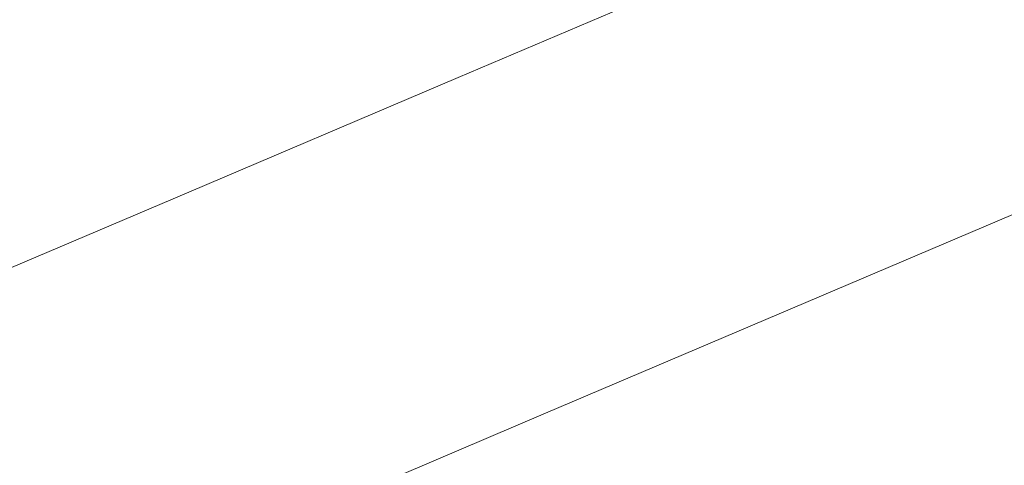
# Model space of a CAD drawing. Extents: x 1620613 to 1693141, y 557269 to 607790.
# Tile 661 of 1056: x 1620823.85 to 1620827.01, y 607315.32 to 607316.75. Entities that reach past the tile are written whole.
import ezdxf

# ---------------------------------------------------------------- set-up
doc = ezdxf.new("R2010")
doc.units = 0
doc.header["$LTSCALE"] = 10
doc.header["$MEASUREMENT"] = 0
for name, pattern in [('DGN Style 2', [7.346996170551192, 4.408197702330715, -2.938798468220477]), ('DGN Style 3', [10.28579463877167, 7.346996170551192, -2.938798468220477]), ('DGN Style 5', [5.142897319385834, 2.204098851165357, -2.938798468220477])]:
    doc.linetypes.add(name, pattern=pattern)
for name, color, linetype, lineweight in [('DT_X_Contour_Minor', 136, 'DGN Style 3', 0), ('PV_X_Driveway', 7, 'DGN Style 5', 0), ('SV_X_Top_of_Bank', 97, 'DGN Style 2', 0)]:
    doc.layers.add(name, color=color, linetype=linetype, lineweight=lineweight)

# ---------------------------------------------------------------- blocks, each defined once
blk = doc.blocks.new('*U1004')
at = {"layer": 'DT_X_Contour_Minor', "transparency": 33554559, "flags": 128}
for points, elevation in [([(-26.4221577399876, 51.95833175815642), (-27.71982852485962, 51.03469212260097), (-27.97437398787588, 50.85364810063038), (-28.18186575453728, 50.70636159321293), (-28.34230382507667, 50.59283259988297), (-28.4556881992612, 50.51306112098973), (-28.69530826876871, 50.34534719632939), (-28.85981133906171, 50.20753661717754), (-29.17360549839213, 49.91989032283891), (-29.63669074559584, 49.48240831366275), (-30.24906708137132, 48.8950905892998), (-32.08112542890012, 47.12912903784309), (-32.72328845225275, 46.49489483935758), (-33.27573376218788, 45.91666340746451), (-33.73846135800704, 45.39443474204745), (-34.11147124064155, 44.92820884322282), (-34.98654064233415, 43.75961013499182), (-35.37127004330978, 43.30610329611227), (-35.86915619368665, 42.82203181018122), (-36.48019909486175, 42.30739567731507), (-37.20439874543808, 41.76219489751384), (-39.28647348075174, 40.2675732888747), (-39.98611710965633, 39.74158006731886), (-40.52349194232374, 39.28456660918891), (-40.89859798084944, 38.89653291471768), (-41.11143522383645, 38.57747898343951), (-41.46264281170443, 37.81864151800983), (-41.56407973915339, 37.53517833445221), (-41.60498482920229, 37.25391688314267), (-41.58535808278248, 36.97485716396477), (-41.50519949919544, 36.69799917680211), (-40.98988515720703, 35.41113261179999), (-41.36458870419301, 35.2114997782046), (-41.40116681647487, 35.18857666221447), (-41.35031391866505, 35.20536424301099), (-41.21203001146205, 35.26186252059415), (-40.98631509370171, 35.35807149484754), (-40.26783396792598, 35.66757635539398), (-40.02239461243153, 35.74966068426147), (-39.8249373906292, 35.76378502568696), (-39.6754623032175, 35.70994937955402), (-39.57396934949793, 35.58815374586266), (-39.36729765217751, 35.17275207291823), (-39.29846415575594, 35.03223562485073), (-39.24696743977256, 34.92223753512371), (-39.21280750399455, 34.84275780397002), (-39.19598434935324, 34.79379643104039), (-39.17423830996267, 34.70392391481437), (-39.19917079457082, 34.65937235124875), (-39.29027777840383, 34.59312204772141), (-39.44755926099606, 34.50517300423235), (-39.67101524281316, 34.39552522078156), (-40.35513052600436, 34.07419947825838), (-40.58325396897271, 33.96678022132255), (-40.75453783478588, 33.8855167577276), (-40.86898212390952, 33.83040908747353), (-40.92658683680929, 33.80145721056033), (-41.00441330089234, 33.7591265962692), (-41.04055930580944, 33.73462800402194), (-41.09062747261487, 33.69288018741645), (-41.15461780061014, 33.63388314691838), (-41.2325302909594, 33.55763688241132), (-41.45885981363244, 33.33131454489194), (-41.55081032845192, 33.24771939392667), (-41.65691473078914, 33.16667569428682), (-41.77717302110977, 33.08818344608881), (-41.91158519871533, 33.01224264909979), (-42.28888952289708, 32.81313579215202), (-42.41095057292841, 32.74687478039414), (-42.49415548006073, 32.69742188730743), (-42.53850424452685, 32.66477711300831), (-42.54399686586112, 32.64894045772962), (-42.50683566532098, 32.62912020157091), (-42.53423417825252, 32.60898901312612), (-42.64430061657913, 32.56346063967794), (-42.83703498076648, 32.49253508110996), (-43.11243727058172, 32.39621233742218), (-43.95706727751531, 32.10548877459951), (-44.25215094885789, 32.00285932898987), (-44.50392945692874, 31.91301366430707), (-44.71240280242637, 31.83595178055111), (-44.8775709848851, 31.77167367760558), (-45.26027925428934, 31.61731044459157), (-45.38764896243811, 31.56564027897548), (-45.48272688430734, 31.5264022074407), (-45.54551302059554, 31.49959622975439), (-45.5760073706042, 31.48522234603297), (-45.61426992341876, 31.46346811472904), (-45.66447487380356, 31.43806682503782), (-45.78639281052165, 31.37817862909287), (-45.98002373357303, 31.28380352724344), (-46.24536764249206, 31.15494151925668), (-47.04856871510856, 30.7653269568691), (-47.38836151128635, 30.6047740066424), (-47.80533909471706, 30.41532607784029), (-48.29950146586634, 30.19698317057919), (-48.87084862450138, 29.94974528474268), (-50.49735409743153, 29.25191761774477), (-51.13303793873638, 28.97905882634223), (-51.8202103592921, 28.68385320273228), (-52.55887135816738, 28.3663007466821), (-53.3490209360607, 28.02640145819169), (-55.52473791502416, 27.09020757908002), (-56.49371372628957, 26.66848666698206), (-57.76885342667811, 26.10546933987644), (-59.35015701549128, 25.40115559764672), (-61.23762449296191, 24.55554544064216), (-66.6790896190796, 22.11218980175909), (-68.57485017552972, 21.26142299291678), (-70.18103300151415, 20.54163929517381), (-71.49763809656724, 19.95283870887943), (-72.52466546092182, 19.49502123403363), (-74.8773014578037, 18.44881878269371), (-75.91999211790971, 17.98397094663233), (-77.28358709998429, 17.37407927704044), (-78.96808640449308, 16.61914377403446), (-80.97349003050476, 15.71916443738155), (-86.74910546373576, 13.12582776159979), (-88.72374219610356, 12.23877836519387), (-90.31594081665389, 11.52263268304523), (-91.52570132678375, 10.97739071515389), (-92.3530237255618, 10.60305246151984), (-94.04929930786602, 9.832688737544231), (-94.68466071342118, 9.54443124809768), (-95.31853824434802, 9.257431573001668), (-95.95093189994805, 8.971689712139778), (-96.58184168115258, 8.687205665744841), (-98.26228926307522, 7.930258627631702), (-98.89682115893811, 7.644555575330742), (-99.54008116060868, 7.355156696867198), (-100.1920692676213, 7.06206199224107), (-100.8527854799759, 6.765271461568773), (-102.6263328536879, 5.968902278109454), (-103.2449727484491, 5.690073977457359), (-103.7707319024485, 5.450865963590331), (-104.2036103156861, 5.251278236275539), (-104.5436079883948, 5.091310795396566), (-105.3264274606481, 4.717558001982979), (-105.6287788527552, 4.573821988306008), (-105.9487184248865, 4.422928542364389), (-106.2862461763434, 4.264877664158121), (-106.6413621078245, 4.099669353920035), (-107.6117888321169, 3.649570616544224), (-107.9746458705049, 3.481720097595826), (-108.3353969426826, 3.315742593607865), (-108.6940420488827, 3.151638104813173), (-109.0505811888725, 2.989406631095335), (-109.9985442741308, 2.55928672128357), (-110.3086120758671, 2.420033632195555), (-110.5278431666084, 2.324864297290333), (-110.6562375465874, 2.273778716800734), (-110.6937952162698, 2.266776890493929), (-110.6728333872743, 2.306883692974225), (-110.6862926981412, 2.310373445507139), (-110.7423920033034, 2.290762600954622), (-110.8411313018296, 2.24805115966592), (-110.9825105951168, 2.182239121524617), (-111.4163753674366, 1.975939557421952), (-111.5617474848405, 1.90787255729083), (-111.6724652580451, 1.858396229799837), (-111.7485286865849, 1.827510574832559), (-111.7899377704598, 1.815215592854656), (-111.8541562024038, 1.807216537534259), (-111.8952114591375, 1.794595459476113), (-111.9702134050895, 1.76273151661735), (-112.0791620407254, 1.71162470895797), (-112.2220573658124, 1.641275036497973), (-112.6483738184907, 1.428018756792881), (-112.8175543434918, 1.34328058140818), (-113.0053585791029, 1.249008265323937), (-113.2117865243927, 1.145201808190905), (-113.4368381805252, 1.031861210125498), (-114.0618075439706, 0.7169074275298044), (-114.2700324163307, 0.618599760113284), (-114.4259800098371, 0.5598920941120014), (-114.5296503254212, 0.5407844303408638), (-114.5810433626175, 0.5612767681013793), (-114.6483884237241, 0.6687230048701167), (-114.6723631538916, 0.7065127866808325), (-114.6937785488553, 0.7392974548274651), (-114.7126346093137, 0.7670770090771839), (-114.7289313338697, 0.7898514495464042), (-114.799010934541, 0.884453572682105), (-115.0863380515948, 0.9425401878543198), (-115.1710306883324, 0.9323459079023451), (-115.3019684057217, 0.8768688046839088), (-115.4791512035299, 0.7761088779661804), (-115.702579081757, 0.6300661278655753), (-116.3600468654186, 0.180241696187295), (-116.6101513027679, -0.01975269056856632), (-116.8673637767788, -0.2823675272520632), (-117.131684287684, -0.6076028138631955), (-117.4031128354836, -0.995458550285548), (-118.1363996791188, -2.11323444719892), (-118.4312717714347, -2.533009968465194), (-118.765922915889, -2.954004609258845), (-119.1403531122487, -3.376218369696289), (-119.5545623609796, -3.79965124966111), (-120.712159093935, -4.930431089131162), (-121.2576473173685, -5.398751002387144), (-122.025914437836, -5.955625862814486), (-123.0169604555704, -6.601055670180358), (-124.2307853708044, -7.33504042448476), (-127.7646903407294, -9.410406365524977), (-129.0504631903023, -10.16678530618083), (-130.2573530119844, -10.87939767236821), (-131.3853598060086, -11.54824346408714), (-132.4344835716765, -12.17332268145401), (-135.1269695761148, -13.78184516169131), (-136.0246570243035, -14.31878836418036), (-136.6983548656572, -14.72322611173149), (-137.1480630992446, -14.99515840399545), (-137.3737817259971, -15.13458524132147), (-137.677045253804, -15.32971620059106), (-137.9974270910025, -15.53586171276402), (-138.7311249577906, -16.00795002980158), (-139.8781388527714, -16.74598115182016), (-141.4384687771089, -17.74995507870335), (-146.1504366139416, -20.78180929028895), (-147.8899061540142, -21.88109677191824), (-149.5743388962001, -22.90506855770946), (-151.2037348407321, -23.85372464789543), (-152.7780939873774, -24.72706504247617), (-156.9030026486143, -26.95555183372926), (-158.2580997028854, -27.68774060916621), (-159.2297093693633, -28.21294184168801), (-159.8178316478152, -28.53115553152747), (-160.0224665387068, -28.64238167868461), (-160.0568430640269, -28.66300134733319), (-160.0893978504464, -28.68125328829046), (-160.1612798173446, -28.72054435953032), (-160.2724889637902, -28.78087456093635), (-160.4230252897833, -28.8622438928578), (-160.8768917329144, -29.10728095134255), (-161.2334875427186, -29.31818412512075), (-161.9628751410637, -29.7671158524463), (-163.0650545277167, -30.45407613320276), (-164.540025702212, -31.3790649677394), (-168.9703378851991, -34.16307326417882), (-170.4930653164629, -35.11789278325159), (-171.7385134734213, -35.89434511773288), (-172.7066823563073, -36.49243026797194), (-173.3975719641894, -36.91214823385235), (-174.8702385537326, -37.79357323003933), (-175.577311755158, -38.18167739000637), (-176.5940314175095, -38.68492112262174), (-177.9203975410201, -39.30330442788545), (-179.5564101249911, -40.0368273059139), (-184.331972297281, -42.14640774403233), (-185.9600141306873, -42.86267835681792), (-187.2624680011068, -43.4293048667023), (-188.2393339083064, -43.84628727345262), (-188.890611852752, -44.11362557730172), (-190.1932357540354, -44.62700225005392), (-190.8766222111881, -44.90431178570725), (-191.9498136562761, -45.35120788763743), (-193.4128100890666, -45.9676905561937), (-195.265611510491, -46.75375979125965), (-200.7261552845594, -49.0760598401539), (-202.5265453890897, -49.8416973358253), (-203.8323078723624, -50.39688478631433), (-204.6434427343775, -50.74162219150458), (-204.9599499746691, -50.87590955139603), (-205.1444657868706, -50.9534091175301), (-205.4094279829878, -51.06469744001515), (-206.0659277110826, -51.34043773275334), (-207.1139649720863, -51.78062999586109), (-208.5535397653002, -52.38527422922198), (-212.9144559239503, -54.21692814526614), (-214.4953707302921, -54.87517555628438), (-215.9674280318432, -55.47617735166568), (-217.3306278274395, -56.01993353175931), (-218.5849701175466, -56.50644409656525), (-221.7847395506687, -57.72747811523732), (-222.8509311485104, -58.13458622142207), (-223.6496788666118, -58.44013502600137), (-224.1809827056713, -58.64412452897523), (-224.4448426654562, -58.74655473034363), (-224.7918773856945, -58.88428953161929), (-225.0772514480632, -58.99538952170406), (-225.673097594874, -59.22538839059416), (-226.5794158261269, -59.57428613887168), (-227.796206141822, -60.04208276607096), (-231.4549430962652, -61.44807227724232), (-232.9376689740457, -62.02218422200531), (-234.6417938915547, -62.69002792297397), (-236.5673178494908, -63.4516033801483), (-238.7142408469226, -64.3069105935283), (-244.7345675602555, -66.71270550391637), (-246.739514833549, -67.51349833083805), (-248.2391116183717, -68.111530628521), (-249.2333579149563, -68.50680239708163), (-249.72225372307, -68.69931363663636), (-250.3521752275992, -68.94232956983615), (-250.7275681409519, -69.0684500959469), (-251.3813057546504, -69.26454972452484), (-252.313388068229, -69.53062845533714), (-253.523815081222, -69.86668628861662), (-257.1227467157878, -70.85614598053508), (-258.6074759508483, -71.22436795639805), (-260.3624649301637, -71.58693911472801), (-262.3877136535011, -71.94385945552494), (-264.6832221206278, -72.2951289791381), (-271.1649243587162, -73.22431328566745), (-272.2743608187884, -73.87685941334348), (-270.7413935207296, -75.13760956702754), (-266.5660224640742, -77.00656374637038), (-259.7482476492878, -79.48372195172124), (-238.0443097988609, -86.90041586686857), (-230.9031500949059, -89.32110521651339), (-225.7576243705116, -91.02065282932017), (-222.6077326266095, -91.99905870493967), (-221.453474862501, -92.2563228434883), (-221.0362994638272, -91.98083823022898), (-220.7937196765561, -91.94951449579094), (-220.3788618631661, -92.06215675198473), (-219.7917260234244, -92.31876499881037), (-219.0323121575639, -92.71933923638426), (-216.7775044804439, -93.9794918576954), (-215.9991035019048, -94.38683808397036), (-215.3550063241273, -94.66376229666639), (-214.8452129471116, -94.81026449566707), (-214.4697233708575, -94.82634468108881), (-213.0308142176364, -94.59706751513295), (-209.0644522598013, -93.2959824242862), (-208.0970566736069, -93.20292095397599), (-206.8947393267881, -93.48134443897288), (-205.4575002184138, -94.13125287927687), (-203.7853393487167, -95.15264627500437), (-199.0130146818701, -98.3716752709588), (-197.5992905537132, -99.25004037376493), (-196.9373616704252, -99.47086393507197), (-197.0272280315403, -99.03414595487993), (-197.8688896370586, -97.93988643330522), (-201.1157142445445, -94.14513898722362), (-202.1445991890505, -92.86694454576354), (-202.7961355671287, -91.87842180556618), (-203.0703233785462, -91.1795707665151), (-202.9671626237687, -90.77039142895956), (-201.6052657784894, -89.53678849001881), (-196.2946542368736, -87.53550001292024), (-195.1693159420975, -87.08935588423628), (-194.06927743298, -86.60861856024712), (-192.994538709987, -86.09328804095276), (-191.9450997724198, -85.54336432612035), (-189.1803289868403, -84.0307768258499), (-188.1064418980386, -83.47586562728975), (-186.9583587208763, -82.94557265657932), (-185.7360794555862, -82.43989791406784), (-184.4396041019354, -81.9588413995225), (-180.8834083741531, -80.70884833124), (-179.6824118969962, -80.28517202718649), (-178.7465692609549, -79.95163791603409), (-178.0758804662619, -79.70824599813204), (-177.6703455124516, -79.55499627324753), (-176.9424574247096, -79.26651993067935), (-176.675729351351, -79.16141957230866), (-176.4214611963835, -79.06247575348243), (-176.1796529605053, -78.96968847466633), (-175.9503046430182, -78.88305773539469), (-175.3553223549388, -78.6602511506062), (-174.762106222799, -78.4298333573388), (-173.4286945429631, -77.90568491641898), (-171.3550873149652, -77.08780582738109), (-168.5412845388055, -75.9761960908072), (-160.0508830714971, -72.6202625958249), (-157.2561313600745, -71.51578799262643), (-155.2396773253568, -70.71931430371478), (-154.001520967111, -70.2308415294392), (-153.5416622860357, -70.0503696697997), (-153.3531027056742, -69.97977926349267), (-153.2682810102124, -69.9421778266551), (-153.155235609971, -69.88231632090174), (-153.0139665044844, -69.800194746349), (-152.8444736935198, -69.69581310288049), (-152.3548612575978, -69.38778196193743), (-152.1645990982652, -69.27370018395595), (-151.9610219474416, -69.16247820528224), (-151.74412980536, -69.05411602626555), (-151.5139226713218, -68.94861364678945), (-150.8822836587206, -68.6710870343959), (-150.2915771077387, -68.4260573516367), (-148.9931867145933, -67.89911326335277), (-146.9871124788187, -67.09025476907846), (-144.2733544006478, -65.99948186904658), (-136.0930877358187, -62.71486826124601), (-133.3686395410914, -61.62607873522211), (-131.3304949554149, -60.82317036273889), (-129.9786539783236, -60.30614314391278), (-129.313116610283, -60.07499707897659), (-128.4534217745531, -59.83978244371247), (-128.1407040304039, -59.72982814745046), (-127.8473219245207, -59.57637623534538), (-127.573275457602, -59.3794267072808), (-127.3185646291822, -59.13897956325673), (-126.1750305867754, -57.91539845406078), (-125.6638016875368, -57.54778814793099), (-125.5201019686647, -57.45771540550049), (-125.3081009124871, -57.34504445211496), (-125.027798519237, -57.20977528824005), (-124.67919478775, -57.05190791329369), (-123.658516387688, -56.60079729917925), (-123.3162236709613, -56.45018668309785), (-123.0548543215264, -56.33668779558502), (-122.8744083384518, -56.26030063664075), (-122.774885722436, -56.22102520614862), (-122.6173899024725, -56.16577302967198), (-122.578404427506, -56.13100091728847), (-122.5795698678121, -56.06812371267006), (-122.6208862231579, -55.97714141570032), (-122.702353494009, -55.85805402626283), (-123.176219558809, -55.23673432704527), (-123.2689925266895, -55.26020671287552), (-123.27880088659, -55.26118479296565), (-123.2684661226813, -55.25405943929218), (-123.2379882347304, -55.2388306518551), (-123.1873672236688, -55.21549843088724), (-123.0255203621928, -55.14247459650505), (-122.9375661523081, -55.10604744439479), (-122.7950886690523, -55.05153386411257), (-122.5980879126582, -54.97893385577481), (-122.3465638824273, -54.88824741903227), (-121.6031354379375, -54.62230168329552), (-121.3172286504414, -54.51236278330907), (-121.0170796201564, -54.38200538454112), (-120.7026883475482, -54.2312294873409), (-120.3740548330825, -54.06003509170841), (-119.4787091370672, -53.57629203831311), (-119.1806481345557, -53.41567858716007), (-118.9579743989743, -53.29664552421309), (-118.8106879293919, -53.2191928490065), (-118.7387887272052, -53.18332056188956), (-118.6475738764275, -53.14310164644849), (-118.5940182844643, -53.11962995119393), (-118.5017626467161, -53.07937905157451), (-118.370806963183, -53.02234894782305), (-118.2011512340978, -52.94853963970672), (-117.697135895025, -52.72934254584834), (-117.5315163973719, -52.65704004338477), (-117.4126694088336, -52.60453035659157), (-117.3405949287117, -52.57181348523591), (-117.3152929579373, -52.5588894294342), (-117.3101843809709, -52.55081570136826), (-117.2631252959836, -52.52895948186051), (-117.1257794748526, -52.46944611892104), (-116.8981469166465, -52.37227561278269), (-116.5802276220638, -52.23744796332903), (-115.6120605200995, -51.82769804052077), (-115.2194286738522, -51.65870471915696), (-114.7676584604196, -51.45903719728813), (-114.2567498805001, -51.22869547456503), (-113.6867029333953, -50.96767955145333), (-112.0877265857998, -50.23073815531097), (-111.4670962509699, -49.94613143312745), (-110.8044375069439, -49.64501731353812), (-110.0997503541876, -49.32739579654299), (-109.3530347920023, -48.99326688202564), (-107.3057554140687, -48.08024658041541), (-106.5441058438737, -47.74109617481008), (-105.794616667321, -47.40841018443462), (-105.0572878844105, -47.08218860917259), (-104.3321194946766, -46.76243144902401), (-102.4145509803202, -45.91836490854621), (-101.5012583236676, -45.51471419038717), (-100.1995567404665, -44.93681194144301), (-98.50944623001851, -44.18465816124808), (-96.43092679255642, -43.25825285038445), (-90.37032972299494, -40.55550331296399), (-88.25751306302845, -39.61251305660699), (-86.46451088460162, -38.81060444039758), (-84.9913231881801, -38.14977746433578), (-83.8379499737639, -37.63003212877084), (-81.18870737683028, -36.43215342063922), (-80.25277914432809, -36.00904832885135), (-79.43192639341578, -35.63814208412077), (-78.72614912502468, -35.31943468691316), (-78.13544733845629, -35.05292613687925), (-76.71367655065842, -34.4118351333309), (-75.96444420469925, -34.0753918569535), (-74.78307525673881, -33.54688028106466), (-73.16956970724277, -32.82630040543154), (-71.1239275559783, -31.91365223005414), (-65.0926996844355, -29.22383269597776), (-63.05558418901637, -28.31482348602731), (-61.46765860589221, -27.60516050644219), (-60.32892293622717, -27.09484375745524), (-59.63937717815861, -26.78387323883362), (-58.39950837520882, -26.22041349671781), (-57.97896558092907, -26.02894983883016), (-57.64723880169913, -25.8771536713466), (-57.40432803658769, -25.7650249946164), (-57.25023328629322, -25.69256380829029), (-56.95773530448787, -25.55222396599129), (-56.81331861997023, -25.48196517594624), (-56.59944205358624, -25.37644368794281), (-56.31610560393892, -25.23565950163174), (-55.96330927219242, -25.05961261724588), (-54.92990587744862, -24.54313732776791), (-54.55293985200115, -24.35628810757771), (-54.19709432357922, -24.18309691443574), (-53.86236929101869, -24.02356374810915), (-53.54876475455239, -23.87768860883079), (-52.74064665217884, -23.50689893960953), (-52.47525161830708, -23.38610528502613), (-52.28515509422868, -23.30181657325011), (-52.17035707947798, -23.25403280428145), (-52.13085757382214, -23.24275397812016), (-52.12592357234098, -23.26135036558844), (-52.10117963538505, -23.25621700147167), (-52.03064832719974, -23.22686961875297), (-51.91432964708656, -23.17330821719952), (-51.75222359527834, -23.09553279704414), (-51.25889096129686, -22.85584631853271), (-51.05811752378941, -22.75836918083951), (-50.82579668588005, -22.64570262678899), (-50.56192844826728, -22.51784665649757), (-50.2665128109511, -22.37480126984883), (-49.43667457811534, -21.97309435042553), (-49.17018562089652, -21.84487856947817), (-48.99309742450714, -21.7615114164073), (-48.90540998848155, -21.72299289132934), (-48.90712331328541, -21.72932299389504), (-49.03089319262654, -21.80600143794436), (-49.05063169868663, -21.82155339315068), (-49.01701980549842, -21.81070042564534), (-48.93005751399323, -21.77344253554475), (-48.7897448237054, -21.70977972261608), (-48.34444378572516, -21.50480565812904), (-48.17551681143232, -21.45221952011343), (-48.00271166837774, -21.44819165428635), (-47.82602835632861, -21.49272206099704), (-47.64546687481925, -21.58581074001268), (-46.7937975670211, -22.13352721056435), (-42.2364000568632, -18.93331495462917), (-41.3104534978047, -18.22286632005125), (-40.48578418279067, -17.46303995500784), (-39.76239211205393, -16.65383585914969), (-39.140277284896, -15.79525403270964), (-37.61634073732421, -13.43986552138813), (-37.04584322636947, -12.63717082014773), (-36.47730310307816, -11.99562810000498), (-35.91072036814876, -11.51523736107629), (-35.34609502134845, -11.19599860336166), (-33.84303728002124, -10.55956455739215), (-33.33886044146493, -10.34608286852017), (-32.95362323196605, -10.18296333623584), (-32.68732565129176, -10.07020596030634), (-32.53996769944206, -10.00781074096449), (-32.30559933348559, -9.908573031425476), (-31.90467404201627, -9.634235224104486), (-30.87767444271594, -8.885650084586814), (-29.22460053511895, -7.662817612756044), (-26.9454523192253, -5.96573780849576), (-20.03295799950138, -0.8078618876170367), (-17.72287080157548, 0.9096714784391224), (-15.97697994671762, 2.193864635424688), (-14.79528543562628, 3.044717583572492), (-14.17778726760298, 3.462230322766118), (-13.28338727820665, 3.997810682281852), (-12.96057946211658, 4.195819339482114), (-12.66295600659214, 4.388160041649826), (-12.39051691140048, 4.574832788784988), (-12.14326217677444, 4.75583758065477), (-11.51749536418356, 5.230959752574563), (-11.00479138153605, 5.565659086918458), (-9.93600454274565, 6.213415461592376), (-8.311134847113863, 7.174228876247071), (-6.130182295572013, 8.448099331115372), (0.4271349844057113, 12.26249659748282), (2.594258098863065, 13.52337980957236), (4.177639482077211, 14.44523149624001), (5.177279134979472, 15.02805165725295), (5.593177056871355, 15.27184029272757), (5.923915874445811, 15.46990128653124), (6.12780222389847, 15.59505155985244), (6.49140715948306, 15.82195663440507), (7.014730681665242, 16.15061651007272), (7.697772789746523, 16.58103118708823), (11.25797932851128, 18.82706088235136), (20.18971190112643, 20.77616461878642), (21.90178052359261, 21.057118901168), (23.21010100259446, 21.06465157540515), (24.11467333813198, 20.7987626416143), (24.61549753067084, 20.25945209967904), (26.01059809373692, 17.10468581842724)], 2.200041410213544), ([(-28.66335585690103, 51.7220972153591), (-29.30004596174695, 51.26892201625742), (-29.42493632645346, 51.18009445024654), (-29.52674023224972, 51.10782969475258), (-29.60545768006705, 51.05212774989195), (-29.66108866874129, 51.01298861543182), (-29.77865602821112, 50.93070133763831), (-29.85936793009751, 50.86308585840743), (-30.01332811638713, 50.72195487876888), (-30.24053658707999, 50.50730839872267), (-30.54099334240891, 50.21914641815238), (-31.4398757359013, 49.35269380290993), (-31.75494705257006, 49.04151269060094), (-32.02599920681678, 48.7578088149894), (-32.25303219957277, 48.50158217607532), (-32.43604603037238, 48.27283277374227), (-32.86539069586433, 47.69947068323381), (-33.16645912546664, 47.39634373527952), (-33.74765591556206, 46.91698445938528), (-34.60898106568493, 46.26139285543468), (-35.75043457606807, 45.42956892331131), (-39.16781508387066, 42.9763953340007), (-40.31616411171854, 42.11306466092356), (-41.19817581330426, 41.36295283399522), (-41.81385018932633, 40.72605985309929), (-42.16318723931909, 40.20238571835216), (-42.73963627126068, 38.95687982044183), (-42.90612817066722, 38.49162199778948), (-42.97326709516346, 38.02997795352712), (-42.94105304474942, 37.57194768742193), (-42.8094860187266, 37.1175311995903), (-41.96368295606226, 35.00535307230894), (-42.23085186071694, 34.86301205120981), (-42.26887846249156, 34.84078360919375), (-42.26845730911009, 34.83510157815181), (-42.22958840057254, 34.84596595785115), (-42.15227173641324, 34.87337674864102), (-41.70174920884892, 35.03990206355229), (-41.55750328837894, 34.74459908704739), (-41.52192420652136, 34.67397008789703), (-41.47700664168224, 34.58864150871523), (-41.4227505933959, 34.48861334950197), (-41.35915606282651, 34.37388561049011), (-41.04059179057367, 33.80419047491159), (-41.33739384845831, 33.50739783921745), (-41.41715527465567, 33.43902560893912), (-41.52923867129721, 33.36110576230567), (-41.67364403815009, 33.27363829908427), (-41.85037137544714, 33.17662321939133), (-42.36474023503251, 32.90518618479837), (-42.53114278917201, 32.8148543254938), (-42.64457380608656, 32.7474365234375), (-42.70503328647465, 32.70293277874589), (-42.71252122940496, 32.68134309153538), (-42.66186036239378, 32.65432266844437), (-42.67755569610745, 32.63433251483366), (-42.7626373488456, 32.59462737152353), (-42.91710532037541, 32.53520723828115), (-43.14095960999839, 32.45607211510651), (-43.83041947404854, 32.2187584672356), (-44.07882419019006, 32.13194548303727), (-44.30694344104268, 32.04949176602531), (-44.51477722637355, 31.9713973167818), (-44.70232554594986, 31.8976621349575), (-45.17540711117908, 31.70684733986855), (-45.33285409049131, 31.64297570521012), (-45.4503838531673, 31.59447189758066), (-45.52799640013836, 31.56133591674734), (-45.56569173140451, 31.54356776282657), (-45.61298965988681, 31.5166764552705), (-45.67505008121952, 31.48527686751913), (-45.82575790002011, 31.41124658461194), (-46.06511311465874, 31.29458560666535), (-46.39311572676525, 31.1352939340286), (-47.38598588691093, 30.65367521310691), (-47.77893061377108, 30.46683042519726), (-48.21311217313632, 30.26751010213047), (-48.68853056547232, 30.05571424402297), (-49.20518579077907, 29.83144285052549), (-50.63791550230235, 29.21675175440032), (-51.19786635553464, 28.97640033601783), (-51.80317163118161, 28.71636440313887), (-52.45383132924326, 28.4366439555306), (-53.14984545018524, 28.13723899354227), (-55.06635566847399, 27.31257974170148), (-55.97075848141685, 26.91826044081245), (-57.24658425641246, 26.35379697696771), (-58.89383299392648, 25.61918935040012), (-60.91250469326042, 24.71443756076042), (-66.79085984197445, 22.07490723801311), (-68.81696076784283, 21.16555793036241), (-70.48649718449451, 20.41715774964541), (-71.79946909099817, 19.8297066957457), (-72.75587648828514, 19.40320476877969), (-74.83087686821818, 18.4804651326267), (-75.80085483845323, 18.04787272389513), (-77.15453846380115, 17.44215022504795), (-78.89192774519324, 16.66329763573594), (-81.01302268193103, 15.71131495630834), (-87.18088338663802, 12.94185435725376), (-89.27493008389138, 12.00123585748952), (-90.93117464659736, 11.25647580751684), (-92.14961707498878, 10.70757420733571), (-92.93025736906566, 10.35453105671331), (-94.42822864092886, 9.674227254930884), (-94.98931266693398, 9.419668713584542), (-95.5490862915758, 9.16622094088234), (-96.10754951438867, 8.913883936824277), (-96.66470233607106, 8.662657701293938), (-98.14869599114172, 7.994202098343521), (-98.72580298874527, 7.734375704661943), (-99.34412873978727, 7.456238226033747), (-100.0036732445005, 7.159789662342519), (-100.7044365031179, 6.845030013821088), (-102.6280968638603, 5.981256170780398), (-103.2917161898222, 5.682352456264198), (-103.8398288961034, 5.433471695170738), (-104.2724349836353, 5.234613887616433), (-104.5895344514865, 5.085779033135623), (-105.281124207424, 4.755583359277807), (-105.5584339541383, 4.62387002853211), (-105.871670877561, 4.476376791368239), (-106.2208349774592, 4.313103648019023), (-106.6059262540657, 4.134050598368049), (-107.6807392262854, 3.635535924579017), (-108.0726961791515, 3.454136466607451), (-108.4424573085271, 3.283824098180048), (-108.7900226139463, 3.124598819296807), (-109.1153920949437, 2.976460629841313), (-109.9534496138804, 2.596208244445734), (-110.2272938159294, 2.473625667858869), (-110.4202832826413, 2.391067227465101), (-110.5324180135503, 2.348532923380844), (-110.5636980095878, 2.346022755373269), (-110.5393050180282, 2.392694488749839), (-110.5549674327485, 2.396755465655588), (-110.6202494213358, 2.37393459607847), (-110.7351509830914, 2.324231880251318), (-110.8996721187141, 2.247647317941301), (-111.4045545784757, 2.007579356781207), (-111.5737221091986, 1.9283707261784), (-111.7025628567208, 1.870795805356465), (-111.7910768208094, 1.834854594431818), (-111.8392640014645, 1.820547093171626), (-111.9139941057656, 1.811238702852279), (-111.961769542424, 1.796551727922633), (-112.049048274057, 1.759472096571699), (-112.1758303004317, 1.699999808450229), (-112.342115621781, 1.618134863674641), (-112.8382142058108, 1.369971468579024), (-113.0243978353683, 1.276749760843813), (-113.2108747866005, 1.183207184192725), (-113.3976450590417, 1.089343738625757), (-113.5847086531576, 0.9951594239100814), (-114.0839359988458, 0.7435734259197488), (-114.2528334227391, 0.6691401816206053), (-114.3851051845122, 0.6345299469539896), (-114.4807512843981, 0.6397427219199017), (-114.539771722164, 0.6847785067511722), (-114.6483253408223, 0.8579712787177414), (-114.6869702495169, 0.918884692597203), (-114.7214897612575, 0.9717303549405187), (-114.7518838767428, 1.016508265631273), (-114.7781525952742, 1.053218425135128), (-114.8911140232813, 1.205707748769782), (-115.3542570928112, 1.299337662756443), (-115.490773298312, 1.282905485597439), (-115.7018320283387, 1.193481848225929), (-115.9874332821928, 1.031066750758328), (-116.3475770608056, 0.7956601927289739), (-117.4073505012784, 0.07058742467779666), (-117.7788057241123, -0.2034798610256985), (-118.0983413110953, -0.4818771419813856), (-118.3659572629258, -0.7646044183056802), (-118.5816535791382, -1.051661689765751), (-119.0876175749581, -1.822921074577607), (-119.2910777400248, -2.112563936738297), (-119.5219852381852, -2.403047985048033), (-119.7803400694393, -2.6943732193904), (-120.0661422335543, -2.986539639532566), (-120.8648777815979, -3.766771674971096), (-121.3225887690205, -4.137671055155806), (-122.0966700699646, -4.665195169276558), (-123.1871216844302, -5.349344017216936), (-124.5939436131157, -6.190117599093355), (-128.767295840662, -8.641013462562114), (-130.2369261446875, -9.505103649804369), (-131.5158028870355, -10.25920231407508), (-132.6039260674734, -10.90330945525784), (-133.501295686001, -11.43742507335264), (-135.6399432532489, -12.71507802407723), (-136.3582963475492, -13.14499497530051), (-136.909369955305, -13.47650611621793), (-137.2931640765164, -13.70961144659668), (-137.5096787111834, -13.84431096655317), (-137.8640117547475, -14.07230193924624), (-138.2383458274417, -14.31316231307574), (-139.0955982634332, -14.86475020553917), (-140.4357690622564, -15.72706561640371), (-142.2588582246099, -16.90010854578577), (-147.7643204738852, -20.44252638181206), (-149.7222287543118, -21.68669164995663), (-151.4668569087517, -22.7623740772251), (-152.9982049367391, -23.66957366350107), (-154.3162728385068, -24.40829040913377), (-157.5467470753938, -26.15355794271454), (-158.6090805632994, -26.72762390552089), (-159.3732253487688, -27.14087114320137), (-159.8391814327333, -27.39329965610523), (-160.0069488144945, -27.48490944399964), (-160.05674356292, -27.51477724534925), (-160.0897382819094, -27.53356989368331), (-160.1513763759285, -27.56754698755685), (-160.2416578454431, -27.6167085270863), (-160.3605826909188, -27.68105451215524), (-160.7159067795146, -27.87288973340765), (-160.9950793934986, -28.03800213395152), (-161.5661041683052, -28.38946291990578), (-162.4289811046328, -28.92727209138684), (-163.5837102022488, -29.65142964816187), (-167.0521240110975, -31.83098098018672), (-168.3330390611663, -32.63164036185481), (-169.5744738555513, -33.39895500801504), (-170.7764283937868, -34.13292491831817), (-171.9389026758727, -34.83355009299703), (-174.9861937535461, -36.65742424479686), (-176.1557057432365, -37.33081155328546), (-177.3787734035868, -37.98306786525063), (-178.6553967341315, -38.61419318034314), (-179.9855757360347, -39.22418749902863), (-183.604127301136, -40.82266435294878), (-184.953786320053, -41.41113715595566), (-186.2888497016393, -41.97769792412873), (-187.6093174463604, -42.52234665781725), (-188.9151895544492, -43.04508335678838), (-192.378054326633, -44.40983184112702), (-193.6907164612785, -44.93266471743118), (-195.0315542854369, -45.47760198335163), (-196.4005677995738, -46.04464363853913), (-197.7977570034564, -46.6337896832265), (-201.5611624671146, -48.23431832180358), (-202.8068933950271, -48.76405462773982), (-203.7215320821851, -49.15286706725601), (-204.3050785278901, -49.4007556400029), (-204.557532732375, -49.50772034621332), (-204.7892876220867, -49.60506107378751), (-205.122084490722, -49.7448410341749), (-205.9466589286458, -50.09117536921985), (-207.2630109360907, -50.64406407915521), (-209.0711405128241, -51.40350716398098), (-214.5485228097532, -53.70409455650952), (-216.4640158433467, -54.50409027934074), (-218.1024582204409, -55.17863690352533), (-219.4638499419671, -55.72773442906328), (-220.5481910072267, -56.15138285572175), (-223.0703663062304, -57.11384652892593), (-223.9168219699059, -57.43714301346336), (-224.5645574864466, -57.68518471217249), (-225.0135728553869, -57.85797162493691), (-225.2638680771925, -57.95550375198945), (-225.6663618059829, -58.11524970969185), (-225.9325421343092, -58.21920330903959), (-226.429212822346, -58.41125463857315), (-227.1563738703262, -58.69140369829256), (-228.1140252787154, -59.05965048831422), (-230.9750828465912, -60.15910556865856), (-232.2341146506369, -60.64783893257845), (-233.8654168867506, -61.28944771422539), (-235.8689895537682, -62.08393191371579), (-238.244832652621, -63.03129153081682), (-245.0767748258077, -65.76141773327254), (-247.3358571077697, -66.66393429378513), (-248.9891473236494, -67.32388932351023), (-250.0366454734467, -67.74128282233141), (-250.4783515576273, -67.9161147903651), (-250.8485116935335, -68.05891799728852), (-251.1604747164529, -68.15815091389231), (-251.8187436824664, -68.34874725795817), (-252.8233185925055, -68.63070702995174), (-254.1741994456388, -69.00403022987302), (-258.2382896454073, -70.1213766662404), (-259.91491875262, -70.53719098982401), (-261.8967384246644, -70.9466241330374), (-264.1837486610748, -71.34967609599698), (-266.7759494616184, -71.74634687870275), (-274.0954056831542, -72.79562739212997), (-275.3482357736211, -73.53251449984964), (-273.6171338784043, -74.9562154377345), (-268.9020999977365, -77.06673020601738), (-261.203134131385, -79.86405880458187), (-236.6939825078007, -88.23935350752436), (-228.6428515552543, -90.981510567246), (-222.8713224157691, -92.92651071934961), (-219.3793950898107, -94.07435396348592), (-218.1670695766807, -94.42504030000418), (-217.9736706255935, -94.29732798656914), (-217.8612127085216, -94.28280657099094), (-217.6688881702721, -94.33502655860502), (-217.3966970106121, -94.45398794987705), (-217.0446392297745, -94.63969074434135), (-215.9993296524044, -95.22388673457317), (-215.6384696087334, -95.41272896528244), (-215.3398716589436, -95.54110866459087), (-215.1035358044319, -95.60902583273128), (-214.9294620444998, -95.61648046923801), (-214.2623960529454, -95.51018953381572), (-212.4236245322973, -94.90701760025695), (-211.3693692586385, -95.27248518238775), (-208.9946483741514, -96.62739018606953), (-205.2994618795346, -98.9717326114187), (-200.2838097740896, -102.305512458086), (-185.1481166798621, -112.5148419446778), (-180.6644119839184, -115.3006257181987), (-178.5650677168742, -116.0009799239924), (-178.8500838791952, -114.6159045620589), (-181.5194604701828, -111.1453996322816), (-191.8169452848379, -99.1101470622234), (-195.1750249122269, -95.14225500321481), (-197.5261501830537, -92.26501825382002), (-198.8703210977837, -90.47843681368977), (-199.2075376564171, -89.7825106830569), (-198.4316547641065, -89.0797177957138), (-195.4061593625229, -87.93956867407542), (-194.7024538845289, -87.65115346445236), (-193.8879783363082, -87.27454317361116), (-192.9627327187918, -86.8097378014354), (-191.9267170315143, -86.25673734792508), (-189.0163151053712, -84.6644760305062), (-187.885862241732, -84.08033551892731), (-186.6773050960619, -83.52210997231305), (-185.3906436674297, -82.98979939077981), (-184.0258779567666, -82.48340377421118), (-180.2823636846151, -81.167568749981), (-179.0181060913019, -80.7215757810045), (-178.0329690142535, -80.37047314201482), (-177.3269524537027, -80.11426083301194), (-176.9000564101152, -79.95293885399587), (-176.1338276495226, -79.64926735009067), (-175.8762315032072, -79.54731187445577), (-175.6781146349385, -79.46919907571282), (-175.5394770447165, -79.4149289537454), (-175.4603187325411, -79.3845015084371), (-175.3285356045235, -79.33515189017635), (-174.8662217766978, -79.15331559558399), (-173.5781176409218, -78.64481892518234), (-171.4642231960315, -77.80966187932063), (-168.5245384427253, -76.64784445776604), (-159.584325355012, -73.11411749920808), (-156.6458573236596, -71.9527562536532), (-154.5356130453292, -71.11896773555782), (-153.2535925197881, -70.61275194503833), (-152.7997957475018, -70.43410888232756), (-152.6939693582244, -70.39449101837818), (-152.6463643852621, -70.37338774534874), (-152.5829192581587, -70.33979132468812), (-152.503633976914, -70.2937017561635), (-152.408508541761, -70.23511903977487), (-152.1337205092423, -70.06224093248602), (-152.0269385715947, -69.99821415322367), (-151.9126837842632, -69.93579239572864), (-151.7909561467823, -69.87497566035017), (-151.6617556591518, -69.81576394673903), (-151.307257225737, -69.6600060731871), (-150.7865892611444, -69.44654054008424), (-149.4904591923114, -68.92296234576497), (-147.4188670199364, -68.08927149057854), (-144.5718127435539, -66.94546797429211), (-135.9457185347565, -63.48184171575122), (-133.0872926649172, -62.33768157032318), (-130.9815857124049, -61.50292082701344), (-129.6285976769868, -60.97755948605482), (-129.0283285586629, -60.76159754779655), (-128.4312361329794, -60.59823158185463), (-128.1976767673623, -60.5043540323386), (-127.9448179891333, -60.34524585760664), (-127.6726597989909, -60.12090705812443), (-127.3812021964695, -59.83133763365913), (-125.9760347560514, -58.32780886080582), (-125.8161657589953, -58.21285156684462), (-125.7512496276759, -58.17585428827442), (-125.6250165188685, -58.1141298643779), (-125.4374664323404, -58.02767829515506), (-125.1885993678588, -57.91649958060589), (-124.4431978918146, -57.58705348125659), (-124.1611560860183, -57.4587819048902), (-123.8740817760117, -57.32105175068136), (-123.5819749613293, -57.17386301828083), (-123.2848356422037, -57.01721570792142), (-122.485754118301, -56.5868781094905), (-122.2091005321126, -56.43948820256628), (-121.978450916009, -56.32007168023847), (-121.7938052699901, -56.2286285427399), (-121.6551635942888, -56.16515879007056), (-121.1155117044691, -55.93423784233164), (-120.8633052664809, -55.59544713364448), (-120.8215244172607, -55.51844386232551), (-120.8042703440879, -55.43263006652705), (-120.8115430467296, -55.33800574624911), (-120.843342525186, -55.23457090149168), (-120.9608435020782, -54.94699728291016), (-121.000999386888, -54.84809745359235), (-121.0333413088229, -54.767078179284), (-121.0578692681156, -54.70393946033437), (-121.0745832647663, -54.65868129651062), (-121.134349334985, -54.48919782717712), (-120.8391535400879, -54.3255671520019), (-120.7496332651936, -54.27642424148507), (-120.6075849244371, -54.19912294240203), (-120.4130085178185, -54.09366325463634), (-120.165904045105, -53.96004517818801), (-119.4369213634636, -53.56618578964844), (-119.1930260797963, -53.43487928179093), (-119.0080772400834, -53.33635429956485), (-118.8820748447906, -53.2706108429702), (-118.8150188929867, -53.23764891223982), (-118.7147982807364, -53.19345913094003), (-118.6559550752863, -53.16767004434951), (-118.5545909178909, -53.12344512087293), (-118.4107058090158, -53.06078436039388), (-118.2242997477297, -52.97968776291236), (-117.6705223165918, -52.73884905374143), (-117.4885509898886, -52.65940803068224), (-117.3579700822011, -52.60171399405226), (-117.278779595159, -52.56576694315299), (-117.2509795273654, -52.55156687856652), (-117.2453665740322, -52.54269602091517), (-117.2033268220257, -52.52277257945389), (-117.0814172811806, -52.4696553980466), (-116.879637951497, -52.38334447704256), (-116.597988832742, -52.26383981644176), (-115.7404314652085, -51.90090240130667), (-115.3795960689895, -51.74519667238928), (-114.9402579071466, -51.55028254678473), (-114.4224169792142, -51.316160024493), (-113.8260732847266, -51.04282910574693), (-112.1311530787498, -50.26166879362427), (-111.4732828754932, -49.95998472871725), (-110.7708624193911, -49.64080276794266), (-110.0238917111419, -49.30412291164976), (-109.2323707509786, -48.94994515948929), (-107.0622478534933, -47.98214062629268), (-106.2708308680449, -47.62965386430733), (-105.524172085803, -47.29804697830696), (-104.8222715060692, -46.98731996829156), (-104.1651291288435, -46.6974728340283), (-102.4724270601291, -45.95238697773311), (-101.6161663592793, -45.57374351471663), (-100.3169108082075, -44.99662751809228), (-98.57466040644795, -44.22103898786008), (-96.38941515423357, -43.2469779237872), (-89.97143468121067, -40.38485170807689), (-87.75575667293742, -39.39607936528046), (-85.9222080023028, -38.57635699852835), (-84.47078867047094, -37.92568460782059), (-83.4014986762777, -37.44406219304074), (-81.05956447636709, -36.38513572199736), (-80.23220259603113, -36.01111022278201), (-79.50656760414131, -35.68322857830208), (-78.88265950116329, -35.40149078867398), (-78.36047828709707, -35.16589685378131), (-77.10363090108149, -34.59917150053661), (-76.39172531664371, -34.27964198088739), (-75.1986441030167, -33.74609743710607), (-73.52438726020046, -32.99853786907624), (-71.36895478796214, -32.03696327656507), (-64.97956735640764, -29.18741099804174), (-62.83160034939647, -28.22902048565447), (-61.17973990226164, -27.49101315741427), (-60.02398601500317, -26.97338901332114), (-59.36433868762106, -26.67614805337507), (-58.26675456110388, -26.17734973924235), (-57.89447235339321, -26.00785803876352), (-57.60081382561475, -25.87348167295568), (-57.38577897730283, -25.77422064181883), (-57.24936780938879, -25.71007494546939), (-56.99043626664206, -25.58584020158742), (-56.85282068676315, -25.51876037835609), (-56.63417260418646, -25.41069696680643), (-56.33449201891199, -25.26164996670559), (-55.95377893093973, -25.07161937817), (-54.8305006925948, -24.51022635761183), (-54.42835901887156, -24.31061814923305), (-54.06439267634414, -24.13283828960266), (-53.73860166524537, -23.97688677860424), (-53.45098598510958, -23.84276361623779), (-52.73491127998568, -23.51420631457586), (-52.49968865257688, -23.40738071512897), (-52.33107679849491, -23.33332189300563), (-52.22907571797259, -23.2920298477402), (-52.19368541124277, -23.28350457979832), (-52.1881256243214, -23.30445956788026), (-52.1602433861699, -23.29867513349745), (-52.08076651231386, -23.26560558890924), (-51.94969500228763, -23.20525093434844), (-51.76702885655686, -23.11761116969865), (-51.21112628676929, -22.84752498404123), (-50.9964290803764, -22.74327124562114), (-50.76926438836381, -22.63307466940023), (-50.52963221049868, -22.5169352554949), (-50.27753254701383, -22.39485300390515), (-49.58864346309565, -22.06137654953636), (-49.37009269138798, -21.95659541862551), (-49.23110718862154, -21.89235936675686), (-49.17168695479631, -21.86866839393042), (-49.19183198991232, -21.88552250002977), (-49.35163910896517, -21.98452688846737), (-49.3771247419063, -22.00460700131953), (-49.33372630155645, -21.99059404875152), (-49.22144378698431, -21.94248803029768), (-49.04027719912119, -21.86028894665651), (-48.46532086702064, -21.59563396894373), (-48.25667408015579, -21.52164932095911), (-48.06195096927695, -21.49818661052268), (-47.88115153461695, -21.5252458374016), (-47.71427577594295, -21.6028270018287), (-47.28783865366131, -21.87707269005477), (-47.14352265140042, -21.97119530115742), (-47.03040248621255, -22.04787886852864), (-46.94847815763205, -22.10712339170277), (-46.89774966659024, -22.14892887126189), (-46.80406813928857, -22.23715809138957), (-46.77389289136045, -22.26847884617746), (-46.75362829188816, -22.29626919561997), (-46.74327434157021, -22.32052913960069), (-46.7428310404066, -22.34125867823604), (-46.76388714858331, -22.42975891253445), (-46.48259858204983, -22.47773711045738), (-46.3857663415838, -22.45273684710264), (-46.21582186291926, -22.35717397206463), (-45.97276514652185, -22.19104848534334), (-45.65659619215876, -21.95436038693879), (-44.71599599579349, -21.22910864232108), (-44.29573215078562, -20.9127490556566), (-43.74039076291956, -20.50760910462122), (-43.04997183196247, -20.01368878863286), (-42.22447535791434, -19.43098810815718), (-39.84304803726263, -17.75874580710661), (-39.00926831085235, -17.12909249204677), (-38.29399962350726, -16.49431427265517), (-37.6972419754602, -15.85441114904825), (-37.21899536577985, -15.20938312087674), (-36.10168579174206, -13.48247517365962), (-35.68341225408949, -12.89396085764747), (-35.26657382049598, -12.42359887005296), (-34.85117049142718, -12.07138921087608), (-34.4372022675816, -11.83733188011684), (-33.33520047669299, -11.37071543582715), (-32.96555148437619, -11.21419636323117), (-32.68310585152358, -11.09460147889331), (-32.48786357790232, -11.01193078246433), (-32.37982466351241, -10.96618427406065), (-32.20799203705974, -10.89342583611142), (-31.81004378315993, -10.61468690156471), (-30.74507349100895, -9.83303892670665), (-29.01308116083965, -8.548481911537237), (-26.61406679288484, -6.761015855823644), (-19.32733242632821, -1.323894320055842), (-16.91412359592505, 0.4734842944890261), (-15.13954787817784, 1.787778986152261), (-14.00360527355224, 2.618989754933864), (-13.50629578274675, 2.967116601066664), (-13.03164795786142, 3.251342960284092), (-12.84495030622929, 3.368106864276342), (-12.6408432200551, 3.505228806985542), (-12.41932669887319, 3.662708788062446), (-12.18040074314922, 3.840546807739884), (-11.520052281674, 4.341925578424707), (-11.00302574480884, 4.681154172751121), (-9.947207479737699, 5.322805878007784), (-8.352597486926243, 6.266880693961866), (-6.219195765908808, 7.513378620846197), (4.993859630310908, 14.0360228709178), (5.909814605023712, 14.30634518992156), (6.092026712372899, 14.36251355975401), (6.246110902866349, 14.41516624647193), (6.372067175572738, 14.46430325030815), (6.46989553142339, 14.50992457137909), (6.693267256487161, 14.62689385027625), (7.10172760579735, 14.73841521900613), (8.159579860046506, 14.98525236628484), (9.866824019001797, 15.36740529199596), (12.22346008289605, 15.88487399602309), (19.37367879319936, 17.44521157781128), (21.74557896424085, 17.89900309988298), (23.49861544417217, 18.09012447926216), (24.63278823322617, 18.01857571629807), (25.14809733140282, 17.68435681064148), (26.10885784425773, 15.51177158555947)], 2.600041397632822)]:
    blk.add_lwpolyline(points, dxfattribs=dict(at, elevation=elevation))

msp = doc.modelspace()

# ---------------------------------------------------------------- linework, layer by layer
at = {"layer": 'PV_X_Driveway', "extrusion": (-0.06840491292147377, 0.09722345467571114, 0.9929090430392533), "elevation": -50776.94618662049, "flags": 128}
msp.add_lwpolyline([(-1675197.499388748, 432992.9258386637), (-1675193.486980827, 432991.2320525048), (-1675186.401155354, 432990.7443540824), (-1675173.477796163, 432991.3626955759), (-1675157.216023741, 432992.231291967), (-1675138.055450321, 432993.8163605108), (-1675115.649521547, 432995.5191143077), (-1675093.712223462, 432995.5584470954), (-1675072.389942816, 432993.8570568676), (-1675059.619387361, 432992.1641317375), (-1675043.90788481, 432988.1059208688), (-1675031.516761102, 432983.3011168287), (-1675013.58286424, 432975.0375323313)], dxfattribs=at)
at = {"layer": 'SV_X_Top_of_Bank', "extrusion": (0.007114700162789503, -0.05176716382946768, 0.9986338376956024), "elevation": -18855.21206843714, "flags": 128}
msp.add_lwpolyline([(1688341.399474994, 380495.2335694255), (1688359.531308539, 380495.7043637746), (1688370.463455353, 380498.0725351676), (1688395.572580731, 380506.740670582), (1688420.940108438, 380511.7574321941), (1688444.138128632, 380518.355338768), (1688467.22231404, 380528.7305743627), (1688491.262317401, 380540.2151339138), (1688508.535586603, 380545.2887184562), (1688513.5223003, 380548.4010002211), (1688516.051220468, 380548.1495454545), (1688520.39603739, 380549.3039635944), (1688525.368929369, 380551.0706712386)], dxfattribs=at)
at = {"layer": 'SV_X_Top_of_Bank', "extrusion": (0.04489057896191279, -0.1067836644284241, 0.9932683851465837), "elevation": 8952.639644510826, "flags": 128}
msp.add_lwpolyline([(1729619.200279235, -67683.47041249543), (1729610.048117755, -67689.2494116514), (1729593.286163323, -67692.1110974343), (1729566.643396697, -67690.50938442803), (1729551.852254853, -67691.88192179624), (1729536.554039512, -67691.83763185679), (1729515.835796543, -67695.68964613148), (1729501.149706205, -67697.72199223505), (1729469.279658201, -67698.3224800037)], dxfattribs=at)

# ---------------------------------------------------------------- block references
at = {"layer": 'DT_X_Contour_Minor', "transparency": 33554559}
msp.add_blockref('*U1004', (1621028.060791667, 607365.3311666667, 1050.599958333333), dxfattribs=at)

doc.saveas('drawing.dxf')
